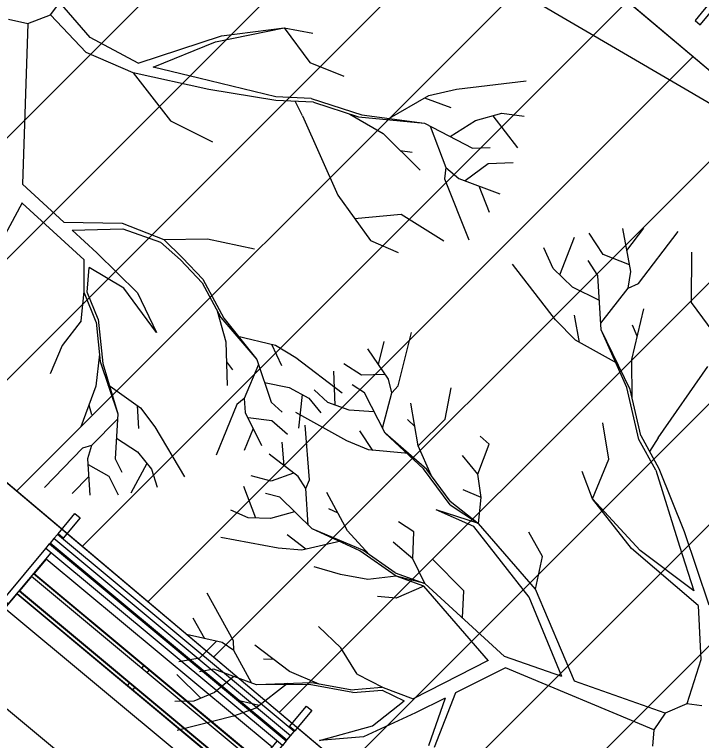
# Model space of a CAD drawing. Extents: x -438233 to -437334, y -1133133 to -1132623.
# Drawn here: x -438145.519 to -438141.504, y -1132960.372 to -1132956.13 of the extents above; entities that cross this region are included whole.
import ezdxf

# ---------------------------------------------------------------- set-up
doc = ezdxf.new("R2010")
doc.units = 0
for name, color, linetype in [('MOBILIÁŘ', 7, 'Continuous'), ('Vrstva 1', 7, 'Continuous'), ('Vrstva 11', 7, 'Continuous'), ('Vrstva 40', 7, 'Continuous'), ('Vrstva 55', 7, 'Continuous')]:
    doc.layers.add(name, color=color, linetype=linetype)

# ---------------------------------------------------------------- blocks, each defined once
blk = doc.blocks.new('A$C6FF56919')
at = {"layer": 'Vrstva 1'}
for p, q in [((-17605, 5482), (-17605, 7031)), ((-401, 7031), (-401, 5482)), ((0, 7031), (-401, 7031)), ((0, 5482), (0, 7031)), ((-18000, 5423), (-18000, 5482)), ((-18000, 5482), (-17605, 5482)), ((-18000, 5423), (0, 5423)), ((-18000, 5108), (-18000, 5423)), ((-18000, 5108), (0, 5108)), ((-18000, 4771), (-18000, 5108)), ((-17605, 5423), (-17605, 5482)), ((-401, 5482), (0, 5482)), ((-401, 5423), (-401, 5482)), ((0, 5423), (0, 5482)), ((0, 5423), (0, 5108)), ((0, 5108), (0, 4771)), ((-18000, 4771), (0, 4771)), ((-18000, 4707), (-18000, 4771)), ((0, 4707), (-18000, 4707)), ((-18000, 4707), (-18000, 4365)), ((0, 4771), (0, 4707)), ((0, 4365), (0, 4707)), ((-18000, 459), (-18000, 4365)), ((-18000, 4365), (0, 4365)), ((-17605, 459), (-17605, 4365)), ((-401, 459), (-401, 4365)), ((0, 459), (0, 4365)), ((-17594, 2805), (-17594, 3895)), ((-17605, 3703), (-17594, 3703)), ((-401, 3703), (-411, 3703)), ((-17605, 2907), (-17594, 2907)), ((-17605, 2901), (-17594, 2901)), ((-411, 2805), (-17594, 2805)), ((-17594, 2805), (-17594, 2762)), ((-17594, 2762), (-411, 2762)), ((-17594, 2575), (-411, 2575)), ((-17594, 1475), (-17594, 2575)), ((-9200, 2575), (-9200, 2762)), ((-8799, 2575), (-8799, 2762)), ((-401, 2907), (-411, 2907)), ((-401, 2901), (-411, 2901)), ((-411, 2762), (-411, 2805)), ((-411, 2575), (-411, 1475)), ((-17605, 2410), (-17594, 2410)), ((-401, 2410), (-411, 2410)), ((-17605, 1608), (-17594, 1608)), ((-17605, 1608), (-17594, 1608)), ((-17594, 1459), (-17594, 1475)), ((-17594, 1475), (-411, 1475)), ((-411, 1459), (-17594, 1459)), ((-9200, 1256), (-9200, 1459)), ((-8800, 1256), (-8800, 1459)), ((-401, 1608), (-411, 1608)), ((-401, 1608), (-411, 1608)), ((-411, 1475), (-411, 1459)), ((-17605, 1106), (-17594, 1106)), ((-17605, 1106), (-17594, 1106)), ((-17594, 1245), (-17594, 1256)), ((-17594, 1256), (-411, 1256)), ((-17594, 1245), (-17594, 144)), ((-411, 1245), (-17594, 1245)), ((-411, 1256), (-411, 1245)), ((-411, 144), (-411, 1245)), ((-401, 1106), (-411, 1106)), ((-401, 1106), (-411, 1106)), ((-18000, 459), (-18000, 0)), ((-17605, 459), (-18000, 459)), ((-17605, 0), (-17605, 459)), ((-401, 459), (0, 459)), ((-401, 0), (-401, 459)), ((0, 459), (0, 0)), ((-18000, 0), (-17605, 0)), ((-17605, 305), (-17594, 305)), ((-17594, 144), (-411, 144)), ((-401, 305), (-411, 305)), ((0, 0), (-401, 0))]:
    blk.add_line(p, q, dxfattribs=at)
for points in [[(-17605, 7031), (-18000, 7031), (-18000, 5482)], [(-17594, 3895), (-411, 3895), (-411, 2805)]]:
    blk.add_lwpolyline(points, dxfattribs=at)

msp = doc.modelspace()

# ---------------------------------------------------------------- linework, layer by layer
at = {"layer": 'Vrstva 1'}
for p, q in [((-438145.3083, -1132956.1304), (-438145.2531, -1132956.0596)), ((-438145.0762, -1132956.2636), (-438145.2531, -1132956.0596)), ((-438145.4402, -1132956.1826), (-438145.3083, -1132956.1304)), ((-438145.1008, -1132956.3505), (-438145.3083, -1132956.1304)), ((-438145.5548, -1132956.1562), (-438145.4402, -1132956.1826)), ((-438145.4402, -1132956.1826), (-438145.4714, -1132957.1218)), ((-438144.3445, -1132956.29), (-438143.9438, -1132956.2078)), ((-438144.3085, -1132956.2534), (-438143.9438, -1132956.2078)), ((-438143.9438, -1132956.2078), (-438143.7939, -1132956.4099)), ((-438143.9438, -1132956.2078), (-438143.7753, -1132956.2384)), ((-438144.7955, -1132956.4147), (-438145.0762, -1132956.2636)), ((-438144.7955, -1132956.4147), (-438144.3085, -1132956.2534)), ((-438144.7091, -1132956.4363), (-438144.3445, -1132956.29)), ((-438144.8249, -1132956.4699), (-438145.1008, -1132956.3505)), ((-438144.4422, -1132956.5011), (-438144.7091, -1132956.4363)), ((-438143.7939, -1132956.4099), (-438143.5936, -1132956.4903)), ((-438144.8249, -1132956.4699), (-438144.6072, -1132956.7512)), ((-438144.3823, -1132956.5676), (-438144.8249, -1132956.4699)), ((-438143.9912, -1132956.6108), (-438144.4422, -1132956.5011)), ((-438142.9356, -1132956.5658), (-438142.529, -1132956.5179)), ((-438143.9924, -1132956.6318), (-438144.3823, -1132956.5676)), ((-438143.3405, -1132956.7428), (-438143.0976, -1132956.6018)), ((-438143.0976, -1132956.6018), (-438142.9356, -1132956.5658)), ((-438143.7717, -1132956.6414), (-438143.9924, -1132956.6318)), ((-438143.7855, -1132956.6198), (-438143.9912, -1132956.6108)), ((-438143.8365, -1132956.7212), (-438143.8791, -1132956.6366)), ((-438143.7855, -1132956.6198), (-438143.4892, -1132956.7164)), ((-438143.7717, -1132956.6414), (-438143.509, -1132956.7272)), ((-438143.1228, -1132956.6162), (-438142.9698, -1132956.6738)), ((-438143.8365, -1132956.7212), (-438143.6296, -1132957.186)), ((-438143.5588, -1132956.711), (-438143.3645, -1132956.8255)), ((-438143.509, -1132956.7272), (-438143.1234, -1132956.7644)), ((-438143.4892, -1132956.7164), (-438143.1234, -1132956.7644)), ((-438142.8241, -1132956.7482), (-438142.6717, -1132956.7068)), ((-438142.7239, -1132956.7212), (-438142.5788, -1132956.9095)), ((-438142.6717, -1132956.7068), (-438142.541, -1132956.723)), ((-438144.6072, -1132956.7512), (-438144.3619, -1132956.8729)), ((-438143.1234, -1132956.7644), (-438142.8421, -1132956.9101)), ((-438142.9728, -1132956.8417), (-438142.8241, -1132956.7482)), ((-438143.0898, -1132956.7818), (-438142.9974, -1132957.0235)), ((-438143.3645, -1132956.8255), (-438143.1474, -1132957.0391)), ((-438143.2649, -1132956.9233), (-438143.1953, -1132956.9347)), ((-438142.8421, -1132956.9101), (-438142.7383, -1132956.9065)), ((-438142.9974, -1132957.0235), (-438143.0052, -1132957.0888)), ((-438142.9974, -1132957.0235), (-438142.923, -1132957.0882)), ((-438142.8847, -1132957.1002), (-438142.7515, -1132957.0001)), ((-438142.7515, -1132957.0001), (-438142.6052, -1132956.9941)), ((-438143.0052, -1132957.0888), (-438142.8637, -1132957.4463)), ((-438142.923, -1132957.0882), (-438142.6825, -1132957.1764)), ((-438145.4714, -1132957.1218), (-438145.2315, -1132957.3431)), ((-438142.8061, -1132957.1314), (-438142.7449, -1132957.2844)), ((-438143.6296, -1132957.186), (-438143.4388, -1132957.4499)), ((-438145.4744, -1132957.2304), (-438145.7485, -1132957.7372)), ((-438145.475, -1132957.2328), (-438145.1116, -1132957.5638)), ((-438143.5318, -1132957.3215), (-438143.2595, -1132957.297)), ((-438143.2595, -1132957.297), (-438143.0106, -1132957.4511)), ((-438145.2315, -1132957.3431), (-438144.8891, -1132957.3479)), ((-438144.8891, -1132957.3479), (-438144.6462, -1132957.4439)), ((-438145.1817, -1132957.3893), (-438144.8849, -1132957.3821)), ((-438145.1817, -1132957.3893), (-438145.0378, -1132957.5219)), ((-438144.8849, -1132957.3821), (-438144.6648, -1132957.4589)), ((-438142.0795, -1132957.531), (-438142.1604, -1132957.4081)), ((-438141.9163, -1132957.6318), (-438141.9643, -1132957.3805)), ((-438141.9397, -1132957.5094), (-438141.8402, -1132957.3775)), ((-438141.8731, -1132957.7014), (-438141.6404, -1132957.3967)), ((-438144.6462, -1132957.4439), (-438144.3919, -1132957.4409)), ((-438144.6462, -1132957.4439), (-438144.5364, -1132957.5518)), ((-438144.3919, -1132957.4409), (-438144.116, -1132957.4997)), ((-438143.4388, -1132957.4499), (-438143.2775, -1132957.5207)), ((-438142.3326, -1132957.6516), (-438142.2468, -1132957.4297)), ((-438144.6648, -1132957.4589), (-438144.549, -1132957.5638)), ((-438142.3715, -1132957.6144), (-438142.4255, -1132957.4938)), ((-438145.0378, -1132957.5219), (-438144.8003, -1132957.7552)), ((-438141.9253, -1132957.5928), (-438142.0795, -1132957.531)), ((-438141.5625, -1132957.8123), (-438141.5607, -1132957.519)), ((-438145.111, -1132957.7486), (-438145.1116, -1132957.5638)), ((-438144.4218, -1132957.697), (-438144.549, -1132957.5638)), ((-438144.5364, -1132957.5518), (-438144.4177, -1132957.676)), ((-438142.11, -1132957.6546), (-438142.1664, -1132957.5676)), ((-438145.0942, -1132957.751), (-438145.0822, -1132957.6082)), ((-438144.8801, -1132957.7288), (-438145.0822, -1132957.6082)), ((-438142.3565, -1132957.9131), (-438142.6078, -1132957.5892)), ((-438142.2576, -1132957.7229), (-438142.3715, -1132957.6144)), ((-438142.0897, -1132957.9712), (-438142.11, -1132957.6546)), ((-438141.9331, -1132957.7295), (-438141.9163, -1132957.6318)), ((-438144.4218, -1132957.697), (-438144.3133, -1132957.8997)), ((-438144.4177, -1132957.676), (-438144.2953, -1132957.9045)), ((-438141.9331, -1132957.7295), (-438141.8731, -1132957.7014)), ((-438145.1284, -1132957.9201), (-438145.111, -1132957.7486)), ((-438145.0306, -1132957.9105), (-438145.0942, -1132957.751)), ((-438144.6899, -1132957.9879), (-438144.8801, -1132957.7288)), ((-438142.1005, -1132957.8015), (-438142.2576, -1132957.7229)), ((-438142.0915, -1132957.9329), (-438141.9331, -1132957.7295)), ((-438145.042, -1132957.9279), (-438145.1104, -1132957.7576)), ((-438144.8003, -1132957.7552), (-438144.6899, -1132957.9879)), ((-438141.4011, -1132958.0324), (-438141.5625, -1132957.8123)), ((-438144.3337, -1132957.8613), (-438144.2833, -1132958.0431)), ((-438141.9121, -1132958.1452), (-438141.842, -1132957.8495)), ((-438145.1284, -1132957.9201), (-438145.2399, -1132958.0628)), ((-438145.0306, -1132957.9105), (-438145.003, -1132958.169)), ((-438144.3133, -1132957.8997), (-438144.1028, -1132958.145)), ((-438144.2953, -1132957.9045), (-438144.1028, -1132958.145)), ((-438142.2414, -1132958.033), (-438142.3565, -1132957.9131)), ((-438142.2168, -1132958.0468), (-438142.2462, -1132957.8867)), ((-438145.042, -1132957.9279), (-438145.018, -1132958.157)), ((-438141.8797, -1132958.0096), (-438141.9067, -1132957.9443)), ((-438143.2772, -1132958.2987), (-438143.1998, -1132957.988)), ((-438141.9409, -1132958.3089), (-438142.0897, -1132957.9712)), ((-438141.9217, -1132958.3209), (-438142.0897, -1132957.9712)), ((-438144.2833, -1132958.0431), (-438144.2761, -1132958.2968)), ((-438144.2215, -1132958.0071), (-438143.9936, -1132958.0622)), ((-438143.3911, -1132958.174), (-438143.3587, -1132958.0402)), ((-438141.9949, -1132958.168), (-438142.2414, -1132958.033)), ((-438145.2399, -1132958.0628), (-438145.3101, -1132958.2296)), ((-438144.017, -1132958.0562), (-438143.9582, -1132958.1798)), ((-438143.9936, -1132958.0622), (-438143.8755, -1132958.1342)), ((-438143.333, -1132958.2597), (-438143.4535, -1132958.0834)), ((-438145.0228, -1132958.1138), (-438145.0438, -1132958.3009)), ((-438145.018, -1132958.157), (-438144.9149, -1132958.4635)), ((-438145.003, -1132958.169), (-438144.9149, -1132958.4635)), ((-438144.2797, -1132958.1588), (-438144.2443, -1132958.2062)), ((-438144.0926, -1132958.175), (-438144.1771, -1132958.3735)), ((-438144.1028, -1132958.145), (-438144.0182, -1132958.3957)), ((-438143.8755, -1132958.1342), (-438143.6044, -1132958.3405)), ((-438143.4919, -1132958.2363), (-438143.5945, -1132958.1698)), ((-438141.9103, -1132958.3707), (-438141.9121, -1132958.1452)), ((-438143.6448, -1132958.4121), (-438143.6526, -1132958.2141)), ((-438141.7574, -1132958.6034), (-438141.4665, -1132958.1854)), ((-438143.3533, -1132958.2327), (-438143.4919, -1132958.2363)), ((-438143.3138, -1132958.3395), (-438143.333, -1132958.2597)), ((-438145.0438, -1132958.3009), (-438145.132, -1132958.5385)), ((-438144.973, -1132958.2908), (-438144.7823, -1132958.4275)), ((-438144.0578, -1132958.2794), (-438143.9139, -1132958.3081)), ((-438143.4733, -1132958.3407), (-438143.5459, -1132958.2933)), ((-438143.3138, -1132958.3395), (-438143.2772, -1132958.2987)), ((-438143.9139, -1132958.3081), (-438143.7993, -1132958.3711)), ((-438143.6874, -1132958.3965), (-438143.7684, -1132958.3221)), ((-438143.3533, -1132958.5758), (-438143.4733, -1132958.3407)), ((-438143.3677, -1132958.5476), (-438143.3138, -1132958.3395)), ((-438143.0025, -1132958.4936), (-438142.9677, -1132958.3101)), ((-438141.8701, -1132958.6124), (-438141.9409, -1132958.3089)), ((-438141.8587, -1132958.589), (-438141.9217, -1132958.3209)), ((-438144.1771, -1132958.3735), (-438144.2191, -1132958.4083)), ((-438144.1771, -1132958.3735), (-438144.17, -1132958.4551)), ((-438143.8377, -1132958.3501), (-438143.8593, -1132958.5475)), ((-438143.7993, -1132958.3711), (-438143.7291, -1132958.4569)), ((-438145.084, -1132958.4095), (-438145.0684, -1132958.4665)), ((-438144.8021, -1132958.4137), (-438144.7937, -1132958.5493)), ((-438144.7823, -1132958.4275), (-438144.6995, -1132958.5385)), ((-438144.2191, -1132958.4083), (-438144.3403, -1132958.7046)), ((-438144.0182, -1132958.3957), (-438143.954, -1132958.4533)), ((-438143.5639, -1132958.4421), (-438143.6874, -1132958.3965)), ((-438143.1596, -1132958.6508), (-438143.2034, -1132958.4013)), ((-438144.9149, -1132958.4635), (-438144.9298, -1132958.7268)), ((-438144.17, -1132958.4551), (-438144.0764, -1132958.647)), ((-438143.5771, -1132958.6202), (-438143.8757, -1132958.4558)), ((-438143.4181, -1132958.4505), (-438143.5639, -1132958.4421)), ((-438144.9161, -1132958.4947), (-438145.0684, -1132958.647)), ((-438144.1532, -1132958.4851), (-438144.0152, -1132958.5019)), ((-438144.0152, -1132958.5019), (-438143.924, -1132958.5822)), ((-438143.18, -1132958.5368), (-438143.222, -1132958.4954)), ((-438143.1596, -1132958.6508), (-438143.0025, -1132958.4936)), ((-438142.0459, -1132958.7281), (-438142.0807, -1132958.5152)), ((-438144.6995, -1132958.5385), (-438144.525, -1132958.8311)), ((-438144.1238, -1132958.5487), (-438144.1759, -1132958.677)), ((-438143.7954, -1132958.8481), (-438143.82, -1132958.529)), ((-438143.4253, -1132958.6766), (-438143.5009, -1132958.5632)), ((-438143.1278, -1132958.7851), (-438143.3533, -1132958.5758)), ((-438143.1092, -1132958.7881), (-438143.3533, -1132958.5758)), ((-438142.7446, -1132958.64), (-438142.798, -1132958.5932)), ((-438141.8587, -1132958.589), (-438141.7532, -1132958.7833)), ((-438144.9226, -1132958.6044), (-438144.8003, -1132958.6854)), ((-438143.9435, -1132958.7659), (-438143.9549, -1132958.628)), ((-438143.4493, -1132958.6742), (-438143.5771, -1132958.6202)), ((-438142.8112, -1132958.8157), (-438142.7446, -1132958.64)), ((-438141.7718, -1132958.7929), (-438141.8701, -1132958.6124)), ((-438141.7574, -1132958.6034), (-438141.8078, -1132958.6838)), ((-438145.1212, -1132958.6644), (-438145.3443, -1132958.8929)), ((-438145.0684, -1132958.647), (-438145.1212, -1132958.6644)), ((-438145.0684, -1132958.647), (-438145.093, -1132958.7256)), ((-438143.216, -1132958.6952), (-438143.4493, -1132958.6742)), ((-438143.0835, -1132958.8223), (-438143.1596, -1132958.6508)), ((-438145.093, -1132958.7256), (-438145.078, -1132958.9385)), ((-438144.9298, -1132958.7268), (-438144.8915, -1132958.8047)), ((-438144.8003, -1132958.6854), (-438144.7175, -1132958.7868)), ((-438143.8607, -1132958.8283), (-438144.0305, -1132958.6994)), ((-438142.8112, -1132958.8157), (-438142.9011, -1132958.7059)), ((-438145.0888, -1132958.7592), (-438144.967, -1132958.8263)), ((-438144.7457, -1132958.7526), (-438144.8393, -1132958.9271)), ((-438142.1412, -1132958.9602), (-438142.0459, -1132958.7281)), ((-438144.7175, -1132958.7868), (-438144.6851, -1132958.8923)), ((-438143.8877, -1132958.8097), (-438144.0185, -1132958.8565)), ((-438142.9737, -1132958.9944), (-438143.1278, -1132958.7851)), ((-438142.9725, -1132958.9728), (-438143.1092, -1132958.7881)), ((-438142.1412, -1132958.9602), (-438142.2018, -1132958.8007)), ((-438141.7718, -1132958.7929), (-438141.632, -1132959.2361)), ((-438141.7532, -1132958.7833), (-438141.6062, -1132959.1504)), ((-438145.0852, -1132958.8299), (-438145.1811, -1132958.9289)), ((-438144.967, -1132958.8263), (-438144.9125, -1132958.9361)), ((-438144.0185, -1132958.8565), (-438144.1366, -1132958.8259)), ((-438143.817, -1132958.8985), (-438143.8607, -1132958.8283)), ((-438143.817, -1132958.8985), (-438143.7954, -1132958.8481)), ((-438142.7908, -1132958.9513), (-438142.8112, -1132958.8157)), ((-438144.109, -1132959.0724), (-438144.1786, -1132958.8871)), ((-438143.9687, -1132958.9507), (-438144.0521, -1132958.9279)), ((-438143.8026, -1132959.1138), (-438143.817, -1132958.8985)), ((-438143.5729, -1132959.1462), (-438143.6934, -1132958.9225)), ((-438142.7908, -1132958.9513), (-438142.8963, -1132958.9063)), ((-438143.7798, -1132959.1354), (-438143.9687, -1132958.9507)), ((-438142.9725, -1132958.9728), (-438142.9725, -1132958.9728)), ((-438142.9725, -1132958.9728), (-438142.8082, -1132959.103)), ((-438142.8082, -1132959.103), (-438142.7908, -1132958.9513)), ((-438141.8635, -1132959.2613), (-438142.1412, -1132958.9602)), ((-438141.9127, -1132959.2493), (-438142.1412, -1132958.9602)), ((-438143.628, -1132959.0436), (-438143.6814, -1132959.0172)), ((-438142.8346, -1132959.1222), (-438143.0553, -1132959.0244)), ((-438142.8082, -1132959.103), (-438143.0553, -1132959.0244)), ((-438142.9737, -1132958.9944), (-438142.8082, -1132959.103)), ((-438144.1534, -1132959.0706), (-438144.2542, -1132959.0256)), ((-438143.8817, -1132959.0364), (-438144.0227, -1132959.0754)), ((-438144.0227, -1132959.0754), (-438144.1534, -1132959.0706)), ((-438143.1854, -1132959.1534), (-438143.2748, -1132959.094)), ((-438142.4735, -1132959.4874), (-438142.8082, -1132959.103)), ((-438143.5003, -1132959.2637), (-438143.7798, -1132959.1354)), ((-438143.4823, -1132959.2601), (-438143.7798, -1132959.1354)), ((-438143.4463, -1132959.2847), (-438143.5729, -1132959.1462)), ((-438142.5113, -1132959.5342), (-438142.8346, -1132959.1222)), ((-438141.6062, -1132959.1504), (-438141.4611, -1132959.5798)), ((-438143.9789, -1132959.2481), (-438144.3136, -1132959.1864)), ((-438143.817, -1132959.2535), (-438143.9249, -1132959.1702)), ((-438143.1914, -1132959.3093), (-438143.1854, -1132959.1534)), ((-438142.4333, -1132959.2973), (-438142.5125, -1132959.1552)), ((-438143.6124, -1132959.2061), (-438143.8404, -1132959.2589)), ((-438143.1914, -1132959.3093), (-438143.3066, -1132959.2127)), ((-438141.632, -1132959.2361), (-438141.5499, -1132959.4976)), ((-438143.8404, -1132959.2589), (-438143.9789, -1132959.2481)), ((-438143.288, -1132959.4125), (-438143.5003, -1132959.2637)), ((-438143.2934, -1132959.3921), (-438143.4823, -1132959.2601)), ((-438141.5235, -1132959.5828), (-438141.9127, -1132959.2493)), ((-438141.5499, -1132959.4976), (-438141.8635, -1132959.2613)), ((-438143.1206, -1132959.4538), (-438143.1914, -1132959.3093)), ((-438142.8921, -1132959.4964), (-438143.0775, -1132959.3099)), ((-438142.4735, -1132959.4874), (-438142.4333, -1132959.2973)), ((-438143.613, -1132959.4017), (-438143.7672, -1132959.3573)), ((-438143.4535, -1132959.4305), (-438143.613, -1132959.4017)), ((-438143.2934, -1132959.3921), (-438143.1206, -1132959.4538)), ((-438143.288, -1132959.4125), (-438143.4535, -1132959.4305)), ((-438143.1206, -1132959.4538), (-438143.288, -1132959.4125)), ((-438143.126, -1132959.47), (-438143.288, -1132959.4125)), ((-438143.126, -1132959.47), (-438143.288, -1132959.5408)), ((-438142.7494, -1132959.9061), (-438143.126, -1132959.47)), ((-438142.6552, -1132959.8803), (-438143.1206, -1132959.4538)), ((-438142.2468, -1132960.0242), (-438142.4735, -1132959.4874)), ((-438144.2386, -1132959.7903), (-438144.3939, -1132959.5108)), ((-438143.288, -1132959.5408), (-438143.3983, -1132959.53)), ((-438142.8999, -1132959.6554), (-438142.8921, -1132959.4964)), ((-438142.3206, -1132959.9984), (-438142.5113, -1132959.5342)), ((-438141.5235, -1132959.5828), (-438141.5073, -1132959.9013)), ((-438144.4071, -1132959.7771), (-438144.4749, -1132959.6578)), ((-438143.6112, -1132959.8305), (-438143.742, -1132959.7063)), ((-438144.3058, -1132959.7999), (-438144.5139, -1132959.7531)), ((-438144.3394, -1132959.7939), (-438144.4377, -1132959.8911)), ((-438144.2374, -1132959.8455), (-438144.3058, -1132959.7999)), ((-438144.2374, -1132959.8455), (-438144.2386, -1132959.7903)), ((-438143.9123, -1132959.9684), (-438144.1144, -1132959.8155)), ((-438144.1348, -1132960.035), (-438144.2374, -1132959.8455)), ((-438143.5165, -1132959.9846), (-438143.6112, -1132959.8305)), ((-438144.4377, -1132959.8911), (-438144.5583, -1132959.9127)), ((-438144.0053, -1132959.8983), (-438144.0641, -1132959.8971)), ((-438142.7512, -1132959.9049), (-438143.1896, -1132960.1274)), ((-438142.3206, -1132959.9984), (-438142.6552, -1132959.8803)), ((-438141.5073, -1132959.9013), (-438141.5907, -1132960.158)), ((-438144.3531, -1132959.9558), (-438144.4383, -1132959.9702)), ((-438144.1048, -1132960.0458), (-438144.3531, -1132959.9558)), ((-438142.6486, -1132959.9475), (-438142.9413, -1132960.0938)), ((-438141.782, -1132960.3097), (-438142.6486, -1132959.9475)), ((-438144.4299, -1132960.125), (-438144.5709, -1132959.9852)), ((-438144.238, -1132959.9978), (-438144.3502, -1132960.0914)), ((-438143.739, -1132960.0422), (-438143.9123, -1132959.9684)), ((-438143.5165, -1132959.9846), (-438143.3635, -1132960.0614)), ((-438143.9231, -1132960.0392), (-438144.1084, -1132960.1826)), ((-438143.7822, -1132960.0344), (-438144.1048, -1132960.0458)), ((-438143.5555, -1132960.0758), (-438143.7822, -1132960.0344)), ((-438141.7166, -1132960.2113), (-438142.2468, -1132960.0242)), ((-438143.7972, -1132960.0452), (-438144.1048, -1132960.0458)), ((-438143.5423, -1132960.092), (-438143.7972, -1132960.0452)), ((-438143.3707, -1132960.0776), (-438143.2424, -1132960.1394)), ((-438143.3635, -1132960.0614), (-438143.1896, -1132960.1274)), ((-438144.3502, -1132960.0914), (-438144.4707, -1132960.1418)), ((-438143.0019, -1132960.1238), (-438143.1764, -1132960.2107)), ((-438143.0019, -1132960.1238), (-438143.1003, -1132960.4033)), ((-438142.9413, -1132960.0938), (-438143.0667, -1132960.4123)), ((-438144.4707, -1132960.1418), (-438144.5817, -1132960.143)), ((-438144.0893, -1132960.1676), (-438144.2218, -1132960.137)), ((-438143.4259, -1132960.2857), (-438143.2424, -1132960.1394)), ((-438141.5907, -1132960.158), (-438141.7166, -1132960.2113)), ((-438141.5013, -1132960.1688), (-438141.5907, -1132960.158)), ((-438144.1084, -1132960.1826), (-438144.2386, -1132960.2305)), ((-438143.1764, -1132960.2107), (-438143.4793, -1132960.3505)), ((-438141.7166, -1132960.2113), (-438141.782, -1132960.3097)), ((-438144.2386, -1132960.2305), (-438144.5691, -1132960.3139)), ((-438143.736, -1132960.3715), (-438143.4259, -1132960.2857)), ((-438141.782, -1132960.3097), (-438141.791, -1132960.4045)), ((-438143.4793, -1132960.3505), (-438143.736, -1132960.3715))]:
    msp.add_line(p, q, dxfattribs=at)
for points in [[(-438143.5555, -1132960.0758), (-438143.3725, -1132960.0596)], [(-438143.5423, -1132960.092), (-438143.3707, -1132960.0776)]]:
    msp.add_lwpolyline(points, dxfattribs=at)
at = {"layer": 'Vrstva 11'}
msp.add_lwpolyline([(-438153.362, -1132953.683), (-438141.329, -1132963.718), (-438139.289, -1132965.196)], dxfattribs=at)
at = {"layer": 'Vrstva 40'}
for p, q in [((-438137.8335, -1132959.5121), (-438146.1953, -1132952.465)), ((-438146.6566, -1132957.9433), (-438143.4728, -1132954.7595)), ((-438146.2729, -1132958.2667), (-438143.0891, -1132955.0828)), ((-438145.8892, -1132958.59), (-438142.7054, -1132955.4062)), ((-438145.5055, -1132958.9134), (-438142.3217, -1132955.7296)), ((-438149.0864, -1132955.8955), (-438140.7001, -1132962.9633)), ((-438145.1217, -1132959.2368), (-438141.9379, -1132956.053)), ((-438144.738, -1132959.5602), (-438141.5542, -1132956.3764)), ((-438144.3543, -1132959.8836), (-438141.1705, -1132956.6998)), ((-438143.9706, -1132960.207), (-438140.7868, -1132957.0232)), ((-438143.5869, -1132960.5304), (-438140.4031, -1132957.3466)), ((-438143.2031, -1132960.8537), (-438140.0193, -1132957.6699)), ((-438142.8194, -1132961.1771), (-438139.6356, -1132957.9933))]:
    msp.add_line(p, q, dxfattribs=at)
msp.add_lwpolyline([(-438149.0864, -1132955.8955), (-438140.7182, -1132962.948), (-438137.8271, -1132959.5175), (-438146.1953, -1132952.465)], close=True, dxfattribs=at)
at = {"layer": 'Vrstva 55'}
msp.add_lwpolyline([(-438074.9586, -1133013.6101), (-438076.856, -1133009.846), (-438083.298, -1132998.719), (-438115.192, -1132972.054), (-438146.469, -1132953.711), (-438176.9, -1132931.48)], dxfattribs=at)

# ---------------------------------------------------------------- block references
at = {"layer": 'MOBILIÁŘ', "xscale": 9.999999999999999e-05}
for p, yscale, rotation in [((-438142.4453, -1132954.4972), 0.0001, 140.2266867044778), ((-438145.6153, -1132959.5848), -9.999999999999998e-05, 140.2266866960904)]:
    msp.add_blockref('A$C6FF56919', p, dxfattribs=dict(at, yscale=yscale, rotation=rotation))

doc.saveas('drawing.dxf')
